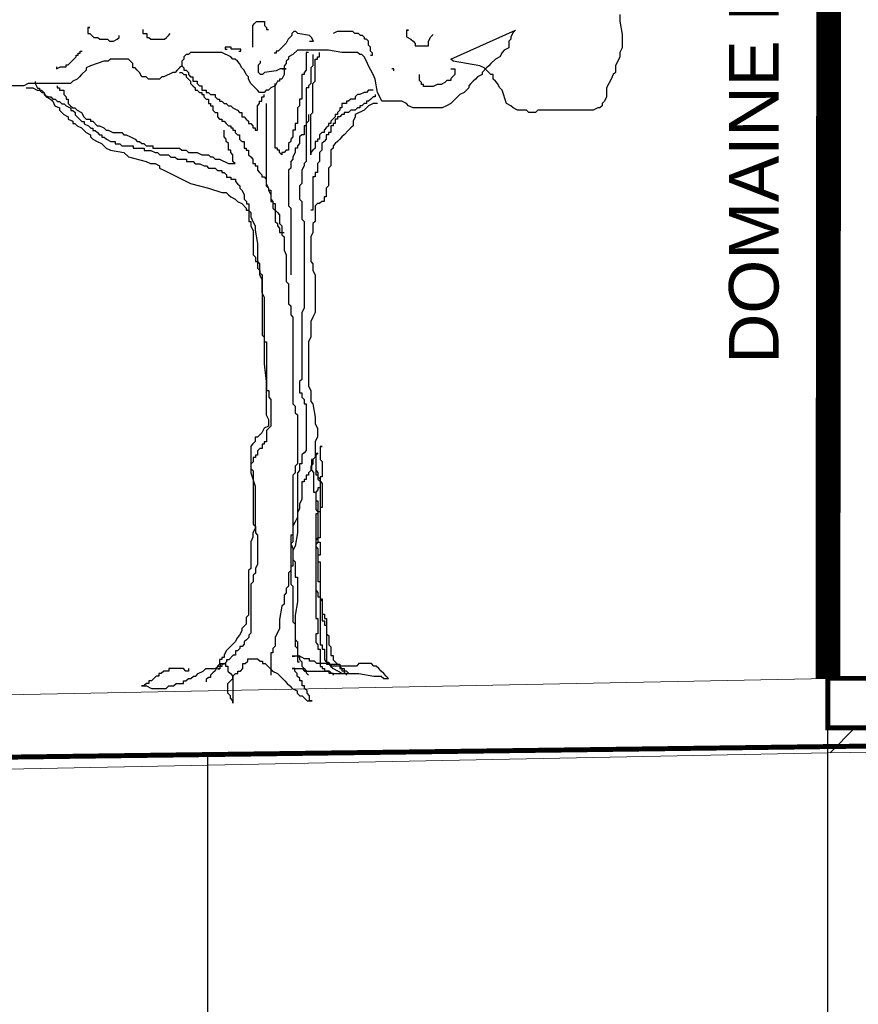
# Model space of a CAD drawing. Extents: x 1616800 to 1632437, y 2248456 to 2251974.
# Tile 344 of 399: x 1619135.58 to 1619138.97, y 2251205.98 to 2251209.95. Entities that reach past the tile are written whole.
import ezdxf
from ezdxf.enums import TextEntityAlignment as Align

# ---------------------------------------------------------------- set-up
doc = ezdxf.new("R2010")
doc.units = 0
doc.header["$LTSCALE"] = 2
doc.header["$PDMODE"] = 3
doc.header["$PDSIZE"] = 0.2
doc.linetypes.add('CACHE', pattern=[9.525, 6.35, -3.175])
doc.layers.get('Defpoints').update_dxf_attribs({"linetype": 'CONTINUOUS'})
doc.layers.add('0000-PAP-PROFIL EN TRAVERS DE PRINCIPE', color=7, linetype='CONTINUOUS')
doc.layers.add('00profil', color=7, linetype='CONTINUOUS')
doc.styles.add('Arial', font='ARIALN.TTF')
doc.styles.add('ARIAL-GRAS', font='arial.ttf')
doc.styles.get("Standard").update_dxf_attribs({"font": 'arial.ttf'})
doc.dimstyles.get("Standard").update_dxf_attribs({"dimtxt": 0.18, "dimasz": 0.18, "dimexe": 0.18, "dimexo": 0.0625, "dimgap": 0.09, "dimtad": 0, "dimtih": 1, "dimtoh": 1, "dimdec": 4, "dimzin": 0, "dimdsep": 46, "dimtxsty": 'Standard', "dimcen": 0.09, "dimadec": 0, "dimazin": 0, "dimtfac": 1, "dimtdec": 4, "dimtofl": 0, "dimtmove": 0, "dimatfit": 3, "dimfxl": 1, "dimtolj": 1, "dimtzin": 0, "dimarcsym": 0})

# ---------------------------------------------------------------- blocks, each defined once
blk = doc.blocks.new('BEAUTIFUL TREE')
at = {"layer": '00profil', "color": 8}
for points in [[(2.3986, 3.4508), (2.3986, 3.4169), (2.4099, 3.349), (2.4099, 3.2811), (2.3986, 3.2585), (2.3986, 3.2359), (2.376, 3.1907), (2.376, 3.1567), (2.3647, 3.1454), (2.3534, 3.1228), (2.3421, 3.1002), (2.3307, 3.0776), (2.3307, 3.0323), (2.3194, 3.0097), (2.3081, 2.9984), (2.3081, 2.9871), (2.2968, 2.9758), (2.2855, 2.9758), (2.2628, 2.9644), (1.98, 2.9644), (1.9687, 2.9531), (1.9347, 2.9531), (1.9234, 2.9644), (1.8781, 2.9644), (1.8555, 2.9758), (1.8442, 2.9871), (1.8216, 2.9984), (1.7989, 3.0662), (1.7876, 3.0776), (1.7763, 3.1002), (1.765, 3.1115), (1.7537, 3.1228), (1.7537, 3.1454), (1.7423, 3.1454), (1.731, 3.1567), (1.7084, 3.1793), (1.6858, 3.1907), (1.6179, 3.202), (1.55, 3.2133), (1.5387, 3.2246), (1.8668, 3.3716), (1.8555, 3.3603), (1.8442, 3.3377), (1.8442, 3.3264), (1.8329, 3.3151), (1.8329, 3.2811), (1.8102, 3.2698), (1.7989, 3.2585), (1.7876, 3.2359), (1.765, 3.2246), (1.7423, 3.202), (1.731, 3.1907), (1.7197, 3.1793), (1.6971, 3.1567), (1.6971, 3.1454), (1.6745, 3.1341), (1.6631, 3.1228), (1.6518, 3.1115), (1.6405, 3.1002), (1.6292, 3.0889), (1.6292, 3.0776), (1.6066, 3.0549), (1.5839, 3.0436), (1.5387, 2.9984), (1.516, 2.9871), (1.4934, 2.9758), (1.3463, 2.9758), (1.3237, 2.9871), (1.3124, 2.9984), (1.2897, 3.0097), (1.1879, 3.0097), (1.1766, 3.0323), (1.1653, 3.0549), (1.154, 3.1228), (1.1426, 3.1454), (1.1313, 3.168), (1.12, 3.1907), (1.1087, 3.2133), (1.0974, 3.2359), (1.0861, 3.2472), (1.0748, 3.2472), (1.0634, 3.2585), (0.9842, 3.2585), (0.9163, 3.2698), (0.7579, 3.2698), (0.7353, 3.2472), (0.7127, 3.2359), (0.7127, 3.2246), (0.7014, 3.2133), (0.7014, 3.202), (0.69, 3.1907), (0.69, 3.1454), (0.6787, 3.1228), (0.6674, 3.1228), (0.6674, 3.1115), (0.6561, 3.1115), (0.6448, 3.0889), (0.6222, 3.0776), (0.6108, 3.0662), (0.5995, 3.0662), (0.5882, 3.0549), (0.5656, 3.0549), (0.5543, 3.0662), (0.5429, 3.0776), (0.5203, 3.1002), (0.509, 3.1228), (0.509, 3.1341), (0.4977, 3.1454), (0.4864, 3.168), (0.4751, 3.1793), (0.4637, 3.202), (0.4524, 3.2133), (0.4411, 3.2246), (0.4298, 3.2246), (0.4185, 3.2359), (0.3732, 3.2585), (0.2148, 3.2585), (0.2035, 3.2472), (0.1922, 3.2472), (0.1809, 3.2359), (0.1809, 3.2246), (0.1695, 3.2133), (0.1695, 3.1907), (0.1582, 3.1793), (0.1469, 3.168), (0.1356, 3.1567), (0.1243, 3.1567), (0.079, 3.1341), (0.0677, 3.1341), (0.0564, 3.1228), (-0.0002, 3.1228), (-0.0115, 3.1341), (-0.0341, 3.1341), (-0.0454, 3.1567), (-0.0568, 3.168), (-0.0681, 3.1793), (-0.0794, 3.1793), (-0.0794, 3.202), (-0.0907, 3.2133), (-0.102, 3.2246), (-0.1925, 3.2246), (-0.2039, 3.2133), (-0.2265, 3.2133), (-0.2944, 3.1907), (-0.317, 3.1793), (-0.317, 3.168), (-0.3396, 3.1454), (-0.351, 3.1341), (-0.3623, 3.1228), (-0.3849, 3.1115), (-0.3962, 3.1002), (-0.6112, 3.1002), (-0.6338, 3.0889), (-0.9393, 3.0889)], [(0.5305, 3.285), (0.5305, 3.3947), (0.5404, 3.4047), (0.5504, 3.4146), (0.5903, 3.4146), (0.5903, 3.3947), (0.6003, 3.3847), (0.6003, 3.3747), (0.6103, 3.3747)], [(-0.3077, 3.3847), (-0.2978, 3.3847), (-0.3077, 3.3847), (-0.3077, 3.3548), (-0.2978, 3.3548), (-0.2878, 3.3448), (-0.2778, 3.3348), (-0.2578, 3.3348), (-0.2479, 3.3249), (-0.208, 3.3249), (-0.198, 3.3149), (-0.178, 3.3149), (-0.1581, 3.3249), (-0.1481, 3.3348), (-0.1481, 3.3448)], [(-0.0283, 3.3747), (-0.0283, 3.3548), (-0.0084, 3.3548), (-0.0084, 3.3348), (0.0016, 3.3348), (0.0116, 3.3249), (0.0814, 3.3249), (0.0914, 3.3348), (0.1014, 3.3448), (0.1114, 3.3548)], [(0.8198, 3.3149), (0.8398, 3.3149), (0.8298, 3.3348), (0.8198, 3.3448), (0.76, 3.3548), (0.75, 3.3648), (0.74, 3.3648), (0.73, 3.3548), (0.73, 3.3448), (0.7201, 3.3348), (0.7101, 3.3249), (0.7001, 3.3049), (0.6801, 3.285), (0.6702, 3.275), (0.6602, 3.265), (0.6502, 3.265), (0.6502, 3.2551), (0.6402, 3.2551)], [(1.1292, 3.2451), (1.1392, 3.2451), (1.1392, 3.2551), (1.1292, 3.265), (1.1292, 3.285), (1.1192, 3.295), (1.1192, 3.3149), (1.1092, 3.3249), (1.0992, 3.3249), (1.0992, 3.3348), (1.0893, 3.3448), (1.0793, 3.3448), (1.0693, 3.3548), (1.0493, 3.3548), (1.0394, 3.3648), (0.9595, 3.3648), (0.9396, 3.3548)], [(1.3124, 3.3716), (1.3237, 3.3716), (1.3124, 3.3716), (1.3124, 3.3377), (1.335, 3.3264), (1.3463, 3.3151), (1.3576, 3.3038), (1.3576, 3.2925), (1.4255, 3.2925), (1.4255, 3.3151), (1.4368, 3.3377), (1.4482, 3.349)], [(-0.4674, 3.1852), (-0.4674, 3.1753), (-0.4474, 3.1852), (-0.4175, 3.1852), (-0.4175, 3.1952), (-0.4075, 3.1952), (-0.3876, 3.2152), (-0.3776, 3.2251), (-0.3676, 3.2351), (-0.3676, 3.2451), (-0.3576, 3.2451), (-0.3576, 3.2551), (-0.3477, 3.2551), (-0.3477, 3.265), (-0.3377, 3.265)], [(0.4606, 3.265), (0.4706, 3.265), (0.4706, 3.275), (0.4207, 3.275), (0.4207, 3.285), (0.3908, 3.285), (0.3908, 3.275), (0.4007, 3.275)], [(0.8145, 3.2585), (0.8032, 3.2585), (0.8032, 3.168), (0.7919, 3.1567), (0.7919, 3.1454), (0.7806, 3.1454), (0.7806, 3.021), (0.7692, 3.021), (0.7692, 2.9871), (0.7579, 2.9758), (0.7579, 2.8966), (0.7466, 2.8966), (0.7466, 2.8626), (0.7353, 2.8626), (0.7353, 2.8287), (0.724, 2.8174), (0.724, 2.8061), (0.7127, 2.7948), (0.7127, 2.7609), (0.7014, 2.7609), (0.69, 2.7495), (0.6787, 2.7495), (0.6787, 2.7382), (0.6674, 2.7495), (0.6674, 2.7609), (0.6561, 2.7609), (0.6561, 2.7722), (0.6448, 2.7722), (0.6448, 3.1002)], [(1.1426, 3.0662), (1.12, 3.0662), (1.1087, 3.0549), (1.0974, 3.0549), (1.0748, 3.0436), (1.0634, 3.0436), (1.0521, 3.0323), (1.0521, 3.021), (1.0295, 3.021), (1.0182, 3.0097), (1.0069, 3.0097), (1.0069, 2.9984), (0.9842, 2.9984), (0.9842, 2.9758), (0.9729, 2.9758), (0.9729, 2.9644), (0.9616, 2.9531), (0.9616, 2.9418), (0.9503, 2.9418), (0.9503, 2.9305), (0.9277, 2.9079), (0.9277, 2.8966), (0.9163, 2.8966), (0.9163, 2.8853), (0.905, 2.874), (0.8937, 2.8626), (0.8937, 2.8513), (0.8824, 2.8513), (0.8711, 2.84), (0.8711, 2.8174), (0.8598, 2.8174), (0.8598, 2.8061), (0.8485, 2.8061), (0.8485, 2.7722), (0.8371, 2.7609), (0.8258, 2.7495), (0.8258, 2.7382), (0.8258, 2.9418), (0.8371, 2.9531), (0.8371, 3.1002), (0.8485, 3.1115), (0.8485, 3.2246), (0.8598, 3.2246), (0.8598, 3.2359), (0.8711, 3.2359), (0.8711, 3.2585)], [(0.6801, 3.1753), (0.7001, 3.1753), (0.6702, 3.1753), (0.6502, 3.1653), (0.5903, 3.1553), (0.5804, 3.1453), (0.5704, 3.1453), (0.5604, 3.1553), (0.5604, 3.1952), (0.5704, 3.2052), (0.5704, 3.2152)], [(0.8371, 3.2472), (0.8371, 3.1907), (0.8258, 3.1793), (0.8258, 3.1002), (0.8145, 3.0889), (0.8145, 3.0776), (0.8032, 3.0776), (0.8032, 2.7043), (0.7919, 2.693), (0.7919, 2.6817), (0.7806, 2.6591), (0.7806, 2.5912), (0.7692, 2.5799), (0.7692, 2.512), (0.7806, 2.5007), (0.7806, 2.4102), (0.7919, 2.3989), (0.7919, 1.9578), (0.7806, 1.9352), (0.7806, 1.5959), (0.7692, 1.5845), (0.7692, 1.528), (0.7806, 1.528), (0.7806, 1.5054), (0.7919, 1.4941), (0.7919, 1.4714), (0.8032, 1.4714), (0.8032, 1.2339), (0.7919, 1.2226), (0.7806, 1.2113), (0.7806, 1.1661), (0.7692, 1.1661), (0.7692, 1.1321), (0.7579, 1.1208), (0.7579, 0.8154), (0.7466, 0.7476), (0.7353, 0.7249), (0.7353, 0.6458), (0.724, 0.6458), (0.724, 0.6231), (0.7127, 0.6118), (0.7127, 0.544), (0.7014, 0.5327), (0.7014, 0.51), (0.69, 0.4987), (0.69, 0.4535), (0.6787, 0.4422), (0.6674, 0.3743), (0.6674, 0.3291), (0.6448, 0.2838), (0.6448, 0.2386), (0.6335, 0.2273), (0.6335, 0.2047), (0.6222, 0.2047), (0.6222, 0.0915)], [(0.1582, 3.1567), (0.1695, 3.1567), (0.1809, 3.1454), (0.1922, 3.1454), (0.1922, 3.1341), (0.2035, 3.1228), (0.2148, 3.1115), (0.2148, 3.1002), (0.2261, 3.0889), (0.2374, 3.0776), (0.2374, 3.0662), (0.2488, 3.0662), (0.2601, 3.0549), (0.2714, 3.0549), (0.2714, 3.0436), (0.2827, 3.0436), (0.2827, 3.0323), (0.294, 3.021), (0.3053, 3.021), (0.3053, 2.9984), (0.3166, 2.9984), (0.3166, 2.9871), (0.328, 2.9871), (0.328, 2.9644), (0.3393, 2.9531), (0.3506, 2.9531), (0.3506, 2.9305), (0.3619, 2.9192), (0.3732, 2.9192), (0.3732, 2.9079), (0.3845, 2.9079), (0.3958, 2.8966), (0.4072, 2.8853), (0.4185, 2.8853), (0.4185, 2.874), (0.4298, 2.874), (0.4298, 2.8626), (0.4411, 2.8626), (0.4411, 2.8513), (0.4524, 2.84), (0.4637, 2.84), (0.4637, 2.8174), (0.4751, 2.8061), (0.4864, 2.8061), (0.4864, 2.7722), (0.4977, 2.7722), (0.4977, 2.7609), (0.509, 2.7609), (0.509, 2.7382), (0.5203, 2.7269), (0.5316, 2.7156), (0.5316, 2.693), (0.5429, 2.693), (0.5429, 2.6817), (0.5543, 2.6817), (0.5543, 2.6591), (0.5656, 2.6477), (0.5769, 2.6364), (0.5769, 2.6251), (0.5882, 2.6251), (0.5995, 2.6138), (0.5995, 2.5799), (0.6108, 2.5686), (0.6108, 2.5573), (0.6222, 2.5573), (0.6222, 2.512), (0.6335, 2.5007), (0.6335, 2.4668), (0.6448, 2.4555), (0.6448, 2.3989), (0.6561, 2.3876), (0.6561, 2.3763), (0.6674, 2.365), (0.6674, 2.3424), (0.6787, 2.3424), (0.6787, 2.331), (0.69, 2.3197), (0.69, 2.2519), (0.7014, 2.2293), (0.7014, 2.0935), (0.7127, 2.0822), (0.7127, 1.9804), (0.724, 1.9691), (0.724, 1.9239), (0.7353, 1.9126), (0.7353, 1.4714), (0.7466, 1.4601), (0.7466, 1.4262), (0.7579, 1.4149), (0.7579, 1.1661), (0.7466, 1.1547), (0.7466, 1.1208), (0.7353, 1.1095), (0.7353, 0.7702), (0.724, 0.7589), (0.724, 0.5553), (0.7353, 0.544), (0.7353, 0.363), (0.7466, 0.3517), (0.7466, 0.2725), (0.7579, 0.2612), (0.7579, 0.1594), (0.7692, 0.1594)], [(0.1695, 3.1907), (0.1809, 3.1793), (0.1809, 3.168), (0.1922, 3.168), (0.2035, 3.1567), (0.2035, 3.1454), (0.2148, 3.1341), (0.2261, 3.1341), (0.2261, 3.1115), (0.2488, 3.1115), (0.2488, 3.1002), (0.2601, 3.0889), (0.2714, 3.0889), (0.2714, 3.0662), (0.294, 3.0662), (0.294, 3.0549), (0.3053, 3.0549), (0.3166, 3.0436), (0.3393, 3.0436), (0.3393, 3.0323), (0.3506, 3.021), (0.3619, 3.021), (0.3619, 3.0097), (0.3732, 3.0097), (0.3845, 2.9984), (0.3958, 2.9984), (0.4072, 2.9871), (0.4185, 2.9871), (0.4298, 2.9758), (0.4524, 2.9644), (0.4637, 2.9531), (0.4751, 2.9531), (0.4751, 2.9305), (0.4864, 2.9305), (0.4977, 2.9192), (0.509, 2.9079), (0.509, 2.8966), (0.5203, 2.8966), (0.5316, 2.8853), (0.5316, 2.874), (0.5429, 2.874), (0.5429, 2.8626), (0.5543, 2.8626), (0.5543, 2.9871), (0.5656, 2.9984), (0.5656, 3.0097), (0.5769, 3.0097), (0.5769, 3.0323), (0.5882, 3.0323), (0.5882, 3.0436)], [(1.2489, 3.1653), (1.2489, 3.1753), (1.2389, 3.1753)], [(1.5383, 3.1753), (1.5582, 3.1753), (1.5582, 3.1453), (1.5483, 3.1354), (1.5383, 3.1254), (1.5383, 3.1154), (1.5183, 3.1154), (1.5084, 3.1054), (1.4884, 3.0955), (1.4684, 3.0955), (1.4485, 3.0855), (1.3986, 3.0855), (1.3986, 3.0955), (1.3886, 3.0955), (1.3886, 3.1054), (1.3786, 3.1154), (1.3786, 3.1453)], [(-0.5761, 3.1107), (-0.5761, 3.0994), (-0.5648, 3.0768), (-0.5535, 3.0768), (-0.5535, 3.0655), (-0.5422, 3.0542), (-0.5309, 3.0542), (-0.5309, 3.0429), (-0.5082, 3.0316), (-0.4969, 3.0316), (-0.4856, 3.0202), (-0.4743, 3.0202), (-0.463, 3.0089), (-0.4517, 3.0089), (-0.4403, 2.9976), (-0.429, 2.9976), (-0.4177, 2.9863), (-0.3951, 2.975), (-0.3951, 2.9637), (-0.3838, 2.9637), (-0.3725, 2.9524), (-0.3725, 2.9411), (-0.3611, 2.9298), (-0.3498, 2.9184), (-0.3385, 2.9071), (-0.3272, 2.9071), (-0.3272, 2.8958), (-0.3046, 2.8845), (-0.2932, 2.8732), (-0.2819, 2.8732), (-0.2819, 2.8619), (-0.2706, 2.8619), (-0.2593, 2.8506), (-0.248, 2.8393), (-0.2367, 2.8393), (-0.2367, 2.828), (-0.2254, 2.828), (-0.214, 2.8167), (-0.1914, 2.8053), (-0.1688, 2.8053), (-0.1688, 2.794), (-0.1461, 2.794), (-0.1348, 2.7827), (-0.0783, 2.7827), (-0.0783, 2.7714), (-0.0217, 2.7714), (-0.0217, 2.7601), (0.0123, 2.7601), (0.0349, 2.7488), (0.0462, 2.7488), (0.0575, 2.7375), (0.1028, 2.7375), (0.1141, 2.7262), (0.1367, 2.7262), (0.148, 2.7149), (0.1933, 2.7149), (0.1933, 2.7035), (0.2273, 2.7035), (0.2386, 2.6922), (0.2612, 2.6922), (0.2838, 2.6809), (0.2951, 2.6809), (0.3065, 2.6696), (0.3404, 2.6696), (0.3517, 2.6583), (0.3743, 2.6583), (0.3743, 2.647), (0.3857, 2.647), (0.397, 2.6357), (0.397, 2.6244), (0.4196, 2.6244), (0.4196, 2.6131), (0.4422, 2.6131), (0.4422, 2.6018), (0.4536, 2.5904), (0.4649, 2.5791), (0.4649, 2.5678), (0.4762, 2.5565), (0.4875, 2.5339), (0.4875, 2.5113), (0.4988, 2.5), (0.4988, 2.4886), (0.5101, 2.4886), (0.5101, 2.3982), (0.5214, 2.3982), (0.5214, 2.3755), (0.5328, 2.3529), (0.5328, 2.2285), (0.5441, 2.2172), (0.5441, 2.1946), (0.5554, 2.1946), (0.5554, 2.1606), (0.5667, 2.1493), (0.5667, 2.138), (0.578, 2.1267), (0.578, 1.8213), (0.5893, 1.81), (0.5893, 1.7874), (0.6007, 1.7874), (0.6007, 1.5386), (0.612, 1.5386), (0.612, 1.5046), (0.6233, 1.4933), (0.6233, 1.3576), (0.6007, 1.335), (0.6007, 1.2784), (0.5893, 1.2784), (0.5893, 1.2671), (0.578, 1.2671), (0.578, 1.2445), (0.5667, 1.2445), (0.5554, 1.2332), (0.5554, 1.2105), (0.5441, 1.2105), (0.5441, 1.1992), (0.5328, 1.1992), (0.5328, 1.1766), (0.5214, 1.1653), (0.5214, 1.1427), (0.5328, 1.1314), (0.5328, 0.8599), (0.5441, 0.8486), (0.5441, 0.8147), (0.5554, 0.8034), (0.5554, 0.6563), (0.5441, 0.6337), (0.5441, 0.6111), (0.5328, 0.5998), (0.5328, 0.5658), (0.5214, 0.5545), (0.5214, 0.3057), (0.5101, 0.2944), (0.5101, 0.2831), (0.4988, 0.2718), (0.4875, 0.2605), (0.4875, 0.2491), (0.4762, 0.2378), (0.4649, 0.2378), (0.4649, 0.2265), (0.4536, 0.2152), (0.4422, 0.2152), (0.4422, 0.1926), (0.4309, 0.1926), (0.4083, 0.17), (0.397, 0.17), (0.397, 0.1587), (0.3857, 0.1473), (0.3743, 0.1473), (0.3743, 0.136), (0.363, 0.136), (0.363, 0.1247), (0.3517, 0.1247), (0.363, 0.1247)], [(-0.6225, 3.0776), (-0.5886, 3.0776), (-0.5659, 3.0662), (-0.5433, 3.0662), (-0.532, 3.0549), (-0.5207, 3.0323), (-0.498, 3.021), (-0.4867, 3.0097), (-0.4754, 2.9871), (-0.4528, 2.9758), (-0.4528, 2.9644), (-0.4302, 2.9418), (-0.4075, 2.9305), (-0.4075, 2.9192), (-0.3849, 2.9079), (-0.3849, 2.8966), (-0.3736, 2.8966), (-0.3623, 2.8853), (-0.3396, 2.874), (-0.317, 2.8513), (-0.2944, 2.84), (-0.2944, 2.8287), (-0.2831, 2.8174), (-0.2604, 2.8061), (-0.2378, 2.7948), (-0.2152, 2.7722), (-0.1925, 2.7609), (-0.1246, 2.7495), (-0.102, 2.7269), (-0.0115, 2.7043), (0.0111, 2.693), (0.0338, 2.693), (0.0564, 2.6817), (0.0564, 2.6704), (0.079, 2.6591), (0.2148, 2.5912), (0.3053, 2.5686), (0.3732, 2.546), (0.3958, 2.546), (0.4072, 2.5346), (0.4185, 2.5233), (0.4411, 2.512), (0.4524, 2.5007), (0.4751, 2.4894), (0.4977, 2.4668), (0.4977, 2.4555), (0.509, 2.4555), (0.5203, 2.4442), (0.5203, 2.4215), (0.5316, 2.3989), (0.5429, 2.3763), (0.5429, 2.3537), (0.5543, 2.2858), (0.5543, 2.1953), (0.5656, 2.184), (0.5656, 2.1275), (0.5769, 2.1048), (0.5769, 2.037), (0.5882, 2.0144), (0.5882, 1.675), (0.5995, 1.5845), (0.5995, 1.4149), (0.6108, 1.3923), (0.6108, 1.3583), (0.5882, 1.347), (0.5769, 1.3244), (0.5543, 1.3018), (0.5429, 1.3018), (0.5429, 1.2792), (0.5316, 1.2678), (0.5203, 1.2565), (0.5203, 1.1208), (0.5429, 1.0529), (0.5429, 0.838), (0.5316, 0.8154), (0.5316, 0.7928), (0.5203, 0.7702), (0.5203, 0.6345), (0.509, 0.6231), (0.509, 0.3969), (0.4977, 0.3856), (0.4977, 0.3517), (0.4751, 0.3291), (0.4751, 0.3178), (0.4637, 0.2951), (0.4524, 0.2838), (0.4411, 0.2612), (0.4185, 0.2386), (0.4072, 0.2273), (0.3958, 0.216), (0.3845, 0.1933), (0.3845, 0.182), (0.3732, 0.182), (0.3732, 0.1707), (0.3619, 0.1707), (0.3619, 0.1481), (0.3506, 0.1368), (0.3393, 0.1142), (0.328, 0.1029), (0.3166, 0.0915), (0.3166, 0.0802), (0.3053, 0.0802), (0.294, 0.0689), (0.294, 0.0576)], [(-0.4641, 3.0889), (-0.4641, 3.0776), (-0.4528, 3.0776), (-0.4528, 3.0662), (-0.4302, 3.0662), (-0.4302, 3.0436), (-0.4188, 3.0323), (-0.4188, 3.021), (-0.4075, 3.021), (-0.4075, 2.9984), (-0.3962, 2.9871), (-0.3849, 2.9758), (-0.3736, 2.9758), (-0.3623, 2.9644), (-0.3396, 2.9531), (-0.3283, 2.9305), (-0.317, 2.9192), (-0.2944, 2.9192), (-0.2944, 2.9079), (-0.2831, 2.9079), (-0.2604, 2.8853), (-0.2491, 2.8853), (-0.2265, 2.874), (-0.2152, 2.8626), (-0.2039, 2.8626), (-0.1812, 2.8513), (-0.136, 2.8513), (-0.1246, 2.84), (-0.1133, 2.84), (-0.0907, 2.8287), (-0.0681, 2.8174), (-0.0568, 2.8061), (-0.0454, 2.8061), (-0.0341, 2.7948), (-0.0228, 2.7948), (-0.0115, 2.7835), (0.0224, 2.7835), (0.0224, 2.7722), (0.1582, 2.7722), (0.1695, 2.7609), (0.1922, 2.7609), (0.2035, 2.7495), (0.2488, 2.7495), (0.2714, 2.7382), (0.3053, 2.7382), (0.3166, 2.7269), (0.328, 2.7269), (0.3393, 2.7156), (0.3619, 2.7156), (0.4072, 2.693), (0.4411, 2.693), (0.4298, 2.7043), (0.4298, 2.7382), (0.4185, 2.7495), (0.4185, 2.7609), (0.4072, 2.7609), (0.4072, 2.7948), (0.3958, 2.8061), (0.3958, 2.8174), (0.3845, 2.8287), (0.3845, 2.8626)], [(1.154, 3.0436), (1.154, 3.0323), (1.1426, 3.0323), (1.1313, 3.021), (1.12, 3.0097), (1.1087, 3.0097), (1.1087, 2.9984), (1.0974, 2.9984), (1.0861, 2.9871), (1.0748, 2.9871), (1.0748, 2.9758), (1.0634, 2.9758), (1.0521, 2.9644), (1.0295, 2.9644), (1.0182, 2.9531), (0.9956, 2.9531), (0.9956, 2.9418), (0.9842, 2.9418), (0.9729, 2.9305), (0.9616, 2.9305), (0.9616, 2.9192), (0.9503, 2.9192), (0.9503, 2.8966), (0.939, 2.8966), (0.939, 2.8853), (0.9277, 2.8853), (0.9277, 2.8513), (0.9163, 2.8513), (0.9163, 2.84), (0.905, 2.84), (0.905, 2.8174), (0.8937, 2.8061), (0.8824, 2.7948), (0.8824, 2.7609), (0.8711, 2.7495), (0.8711, 2.7043), (0.8598, 2.693), (0.8598, 2.6477), (0.8485, 2.6477), (0.8485, 2.6251), (0.8371, 2.6251), (0.8371, 2.4555), (0.8258, 2.4555)], [(0.5995, 2.9984), (0.5995, 2.5912), (0.6108, 2.5686), (0.6108, 2.5573), (0.6222, 2.5346), (0.6222, 2.5007), (0.6335, 2.5007), (0.6335, 2.4894), (0.6448, 2.4894), (0.6448, 2.4555), (0.6561, 2.4442), (0.6674, 2.4328), (0.6674, 2.3876), (0.6787, 2.3763), (0.6787, 2.3424), (0.69, 2.3424)], [(1.1653, 2.9984), (1.1426, 2.9984), (1.12, 2.9871), (1.0974, 2.9644), (1.0521, 2.9418), (1.0521, 2.9305), (1.0408, 2.9079), (1.0408, 2.8853), (1.0295, 2.874), (1.0182, 2.8626), (0.9956, 2.84), (0.9842, 2.8287), (0.9729, 2.8174), (0.9616, 2.8061), (0.9503, 2.7948), (0.939, 2.7835), (0.939, 2.7722), (0.9277, 2.7609), (0.9277, 2.6817), (0.9163, 2.6704), (0.9163, 2.5799), (0.905, 2.5686), (0.905, 2.5233), (0.8937, 2.5233), (0.8937, 2.5007), (0.8824, 2.5007), (0.8711, 2.4894), (0.8598, 2.4894), (0.8485, 2.4781), (0.8485, 2.3989), (0.8371, 2.3876), (0.8371, 2.3424), (0.8258, 2.3197), (0.8258, 2.1953), (0.8371, 2.184), (0.8371, 2.1501), (0.8485, 2.1275), (0.8485, 1.9352), (0.8371, 1.9126), (0.8258, 1.8899), (0.8258, 1.8108), (0.8145, 1.7881), (0.8145, 1.5619), (0.8258, 1.5393), (0.8258, 1.4828), (0.8371, 1.4714), (0.8485, 1.4036), (0.8485, 1.3696), (0.8598, 1.347), (0.8598, 1.3018), (0.8485, 1.2792), (0.8485, 1.2), (0.8371, 1.1887), (0.8371, 1.1661), (0.8258, 1.1547), (0.8258, 1.1321), (0.8145, 1.1208), (0.8145, 1.1095), (0.8032, 1.1095), (0.8032, 1.0869), (0.7919, 1.0869), (0.7919, 1.0756), (0.7806, 1.0756), (0.7806, 0.9851), (0.7692, 0.9625), (0.7692, 0.9398), (0.7579, 0.9172), (0.7579, 0.8946), (0.7466, 0.872), (0.7353, 0.8494), (0.7353, 0.8041), (0.724, 0.8041), (0.724, 0.7589), (0.7353, 0.7363), (0.7353, 0.6797), (0.7466, 0.6684), (0.7466, 0.5892), (0.7579, 0.5892), (0.7579, 0.4648), (0.7466, 0.3969), (0.7466, 0.2386), (0.7579, 0.2273), (0.7579, 0.1933), (0.7692, 0.182), (0.7692, 0.1707), (0.7806, 0.1594), (0.7806, 0.1368), (0.7919, 0.1255), (0.8032, 0.1142), (0.8032, 0.1029), (0.8145, 0.0915)], [(0.8145, 2.9418), (0.8145, 2.9079), (0.8032, 2.8966), (0.8032, 2.8853), (0.7919, 2.8853), (0.7919, 2.84), (0.7806, 2.84), (0.7692, 2.8287), (0.7692, 2.7948), (0.7579, 2.7835), (0.7579, 2.7722), (0.7466, 2.7722), (0.7466, 2.7495), (0.7353, 2.7269), (0.7353, 2.7156), (0.724, 2.7043), (0.724, 2.6704), (0.7127, 2.6591), (0.7127, 2.4781), (0.724, 2.4668), (0.724, 2.1275)], [(0.8732, 1.2552), (0.8843, 1.2552), (0.8732, 1.2552), (0.8732, 1.1888), (0.8843, 1.1777), (0.8843, 1.1001), (0.8732, 1.1001), (0.8732, 0.7898), (0.8621, 0.7898), (0.8621, 0.7676), (0.851, 0.7565), (0.851, 0.3797), (0.8621, 0.3797), (0.8621, 0.3021), (0.851, 0.3021), (0.851, 0.2578), (0.8621, 0.2467), (0.8621, 0.2245), (0.8732, 0.2245), (0.8732, 0.1359), (0.8843, 0.1359), (0.8843, 0.1248), (0.8953, 0.1248), (0.8953, 0.1137), (0.9175, 0.1137), (0.9175, 0.1026), (0.9397, 0.1026), (0.9397, 0.0915)], [(0.851, 1.222), (0.851, 1.1112), (0.8621, 1.1112), (0.8621, 1.089), (0.8732, 1.0779), (0.8732, 1.0447), (0.8621, 1.0447), (0.8621, 1.0336), (0.851, 1.0225), (0.851, 0.9338), (0.8621, 0.9228), (0.8621, 0.7898), (0.851, 0.7787), (0.851, 0.5238), (0.8621, 0.5127), (0.8621, 0.4905), (0.8732, 0.4905), (0.8732, 0.2467), (0.8843, 0.2467), (0.8843, 0.2245), (0.8953, 0.2245), (0.8953, 0.1691), (0.9064, 0.158), (0.9064, 0.147), (0.9175, 0.147), (0.9286, 0.1359), (0.9397, 0.1248), (0.9619, 0.1137), (0.984, 0.1026)], [(0.8621, 1.222), (0.851, 1.2109), (0.851, 1.1333), (0.8621, 1.1223), (0.8621, 1.1001), (0.8732, 1.089), (0.8732, 1.0779), (0.8843, 1.0668), (0.8843, 0.9449), (0.8732, 0.9449), (0.8732, 0.9228), (0.8621, 0.9228), (0.8621, 0.7676), (0.8732, 0.7676), (0.8732, 0.7011), (0.8621, 0.7011), (0.8621, 0.5681), (0.8732, 0.5681), (0.8732, 0.4794), (0.8843, 0.4794), (0.8843, 0.4019), (0.8953, 0.4019), (0.8953, 0.3797), (0.9064, 0.3797), (0.9064, 0.158), (0.9175, 0.158), (0.9175, 0.147), (0.973, 0.147), (0.973, 0.1248), (0.984, 0.1248), (0.984, 0.1137), (0.9951, 0.1137), (0.9951, 0.1026), (1.0062, 0.1026), (1.0062, 0.0915)], [(0.8399, 1.1888), (0.8288, 1.1888), (0.8288, 1.1333), (0.8399, 1.1223), (0.8399, 1.0225), (0.851, 1.0225), (0.851, 0.9782), (0.8621, 0.9782), (0.8621, 0.9117), (0.851, 0.9117), (0.851, 0.7454), (0.8621, 0.7344), (0.8621, 0.6679), (0.8732, 0.6679), (0.8732, 0.4794), (0.8843, 0.4684), (0.8843, 0.3686), (0.8953, 0.3686), (0.8953, 0.3465), (0.9064, 0.3465), (0.9064, 0.3021), (0.9175, 0.291), (0.9175, 0.2467), (0.9286, 0.2356), (0.9286, 0.1913), (0.9397, 0.1913), (0.9397, 0.1691), (0.9508, 0.158), (0.9619, 0.147), (0.973, 0.147), (0.973, 0.1359), (0.984, 0.1248), (0.9951, 0.1248), (0.9951, 0.1137), (1.0062, 0.1137), (1.0173, 0.1026)], [(0.2037, 0.1252), (0.2037, 0.1126), (0.1911, 0.1126), (0.1785, 0.1252), (0.1031, 0.1252), (0.1031, 0.1126), (0.0779, 0.1126), (0.0654, 0.1001), (0.0528, 0.1001), (0.0528, 0.0875), (0.0402, 0.0875), (0.0276, 0.0749), (0.0151, 0.0624), (0.0025, 0.0624), (0.0025, 0.0498), (-0.0101, 0.0498), (-0.0227, 0.0372), (-0.0352, 0.0372), (-0.0101, 0.0372), (0.0151, 0.0247), (0.0905, 0.0247), (0.1031, 0.0372), (0.1282, 0.0372), (0.1408, 0.0498), (0.1785, 0.0498), (0.1785, 0.0624), (0.1911, 0.0624), (0.2037, 0.0749), (0.2162, 0.0749), (0.2288, 0.0875), (0.2414, 0.0875), (0.2539, 0.1001), (0.2791, 0.1126), (0.2917, 0.1252), (0.3419, 0.1252), (0.3545, 0.1378), (0.3671, 0.1378), (0.3671, 0.1503), (0.3922, 0.1503), (0.3922, 0.1378), (0.4048, 0.1378), (0.4048, 0.1126), (0.4174, 0.1001), (0.43, 0.0875), (0.43, -0.0508), (0.43, -0.0382), (0.4174, -0.0256), (0.4174, -0.0131), (0.4048, -0.0005), (0.4048, 0.0498), (0.43, 0.0749), (0.43, 0.0875), (0.4425, 0.1001), (0.4551, 0.1001), (0.4551, 0.1126), (0.4677, 0.1126), (0.4802, 0.1252), (0.4802, 0.1503), (0.4928, 0.1503), (0.5054, 0.1629), (0.5054, 0.1755), (0.5557, 0.1755), (0.5682, 0.1629), (0.5808, 0.1629), (0.5808, 0.1503), (0.5934, 0.1503), (0.6185, 0.1252), (0.6311, 0.1126), (0.6563, 0.1001), (0.6814, 0.0749), (0.694, 0.0624), (0.7065, 0.0498), (0.7191, 0.0372), (0.7317, 0.0247), (0.7568, 0.0121), (0.7568, -0.0005), (0.7694, -0.0131), (0.782, -0.0131), (0.8071, -0.0382), (0.8323, -0.0382), (0.8197, -0.0382), (0.8197, -0.0131), (0.8071, -0.0005), (0.8071, 0.0121), (0.7946, 0.0247), (0.7946, 0.0372), (0.782, 0.0372), (0.782, 0.0624), (0.7694, 0.0624), (0.7694, 0.0749), (0.7568, 0.0875), (0.7568, 0.1001), (0.7443, 0.1126), (0.7443, 0.1252), (0.7317, 0.1252), (0.782, 0.1252), (0.7946, 0.1126), (0.9203, 0.1126), (0.9328, 0.1001), (1.0711, 0.1001), (1.1466, 0.0875), (1.1843, 0.0875), (1.1969, 0.0749), (1.222, 0.0749), (1.2094, 0.0875), (1.1969, 0.1001), (1.1843, 0.1126), (1.1717, 0.1252), (1.1592, 0.1378), (1.1466, 0.1378), (1.134, 0.1503), (1.0711, 0.1503), (1.0586, 0.1378), (0.9328, 0.1378), (0.9203, 0.1503), (0.8574, 0.1503), (0.8448, 0.1629), (0.8197, 0.1629), (0.8197, 0.1755), (0.7946, 0.1755), (0.7694, 0.188), (0.7317, 0.188), (0.7443, 0.188)]]:
    blk.add_lwpolyline(points, dxfattribs=at)
blk = doc.blocks.new('*D185')
at = {"layer": '0000-PAP-PROFIL EN TRAVERS DE PRINCIPE', "color": 0, "lineweight": -2, "ltscale": 0.6, "transparency": 16777216}
for p, q in [((1619134.8428, 2251207.0778), (1619134.8428, 2251211.3553)), ((1619138.8428, 2251207.2948), (1619138.8428, 2251211.3553))]:
    blk.add_line(p, q, dxfattribs=at)
at = {"layer": '0000-PAP-PROFIL EN TRAVERS DE PRINCIPE', "color": 0, "linetype": 'Continuous', "lineweight": -2, "ltscale": 0.6, "transparency": 16777216}
for p, q in [((1619135.2428, 2251211.3553), (1619136.4972, 2251211.3553)), ((1619138.4428, 2251211.3553), (1619137.1885, 2251211.3553))]:
    blk.add_line(p, q, dxfattribs=at)
at = {"layer": '0000-PAP-PROFIL EN TRAVERS DE PRINCIPE', "color": 0, "ltscale": 0.6, "transparency": 16777216}
for points in [[(1619135.2428, 2251211.422), (1619135.2428, 2251211.2886), (1619134.8428, 2251211.3553)], [(1619138.4428, 2251211.422), (1619138.4428, 2251211.2886), (1619138.8428, 2251211.3553)]]:
    blk.add_solid(points, dxfattribs=at)
at = {"layer": 'Defpoints', "color": 0, "ltscale": 0.6, "transparency": 16777216}
for p in [(1619138.8428, 2251211.3553), (1619138.8428, 2251207.2948), (1619134.8428, 2251207.0778)]:
    blk.add_point(p, dxfattribs=at)
at = {"layer": '0000-PAP-PROFIL EN TRAVERS DE PRINCIPE', "color": 0, "ltscale": 0.6, "transparency": 16777216, "insert": (1619136.8428, 2251211.3553), "char_height": 0.32, "attachment_point": 5, "style": 'Arial'}
blk.add_mtext('\\A1;4.00', dxfattribs=at)

msp = doc.modelspace()

# ---------------------------------------------------------------- hatches: boundary and pattern name
at = {"layer": '0000-PAP-PROFIL EN TRAVERS DE PRINCIPE'}
h = msp.add_hatch(dxfattribs=at)
h.set_pattern_fill('ANSI31', color=1, scale=0.1, style=0)
h.set_pattern_definition([(45, (0, 0), (-0.224506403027, 0.224506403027), [])])
h.paths.add_polyline_path([(1619138.8428, 2251206.9948), (1619148.7436, 2251207.1425), (1619148.7919, 2251207.3478), (1619139.0428, 2251207.2948), (1619139.0428, 2251207.0948), (1619138.8428, 2251207.0948)])

# ---------------------------------------------------------------- linework, layer by layer
at = {"layer": '0000-PAP-PROFIL EN TRAVERS DE PRINCIPE', "linetype": 'Continuous'}
msp.add_line((1619138.8428, 2251202.9606), (1619138.8428, 2251207.2948), dxfattribs=at)
at = {"layer": '0000-PAP-PROFIL EN TRAVERS DE PRINCIPE', "color": 95, "linetype": 'Continuous'}
msp.add_line((1619136.3428, 2251202.9606), (1619136.3428, 2251206.9876), dxfattribs=at)
at = {"layer": '0000-PAP-PROFIL EN TRAVERS DE PRINCIPE', "color": 1, "linetype": 'CACHE', "ltscale": 0.03, "const_width": 0.1, "flags": 128}
msp.add_lwpolyline([(1619138.8428, 2251207.2948), (1619138.8476, 2251211.3509)], dxfattribs=at)
at = {"layer": '0000-PAP-PROFIL EN TRAVERS DE PRINCIPE', "color": 7, "linetype": 'Continuous', "lineweight": 0, "flags": 128}
for points in [[(1619138.8428, 2251207.2948), (1619148.7919, 2251207.3478)], [(1619122.0799, 2251206.7775), (1619122.3428, 2251206.9528), (1619122.3428, 2251206.3028), (1619124.8428, 2251206.2528), (1619124.8428, 2251206.6028), (1619126.3428, 2251206.4028), (1619127.8428, 2251206.6028), (1619127.5604, 2251206.0577), (1619131.3428, 2251206.1503), (1619135.2439, 2251206.2476), (1619134.9928, 2251206.9178), (1619138.8428, 2251206.9948), (1619138.8428, 2251207.2948)], [(1619122.3428, 2251206.9528), (1619124.8428, 2251206.9028), (1619126.3428, 2251206.7028), (1619127.8428, 2251206.9028), (1619131.3428, 2251206.9903), (1619134.8428, 2251207.0778), (1619134.8728, 2251207.2128), (1619134.9928, 2251207.2178), (1619138.8428, 2251207.2948)], [(1619122.3428, 2251206.9528), (1619122.3428, 2251206.3028), (1619124.8428, 2251206.2528), (1619124.8428, 2251206.6028), (1619126.3428, 2251206.4028), (1619127.8428, 2251206.6028), (1619127.5604, 2251206.0577), (1619131.3428, 2251206.1503), (1619135.2439, 2251206.2476), (1619134.9928, 2251206.9178), (1619138.8428, 2251206.9948), (1619138.8428, 2251207.2948)]]:
    msp.add_lwpolyline(points, dxfattribs=at)
msp.add_lwpolyline([(1619138.8428, 2251206.9948), (1619148.7436, 2251207.1425), (1619148.7919, 2251207.3478), (1619139.0428, 2251207.2948), (1619139.0428, 2251207.0948), (1619138.8428, 2251207.0948)], close=True, dxfattribs=at)
at = {"layer": '0000-PAP-PROFIL EN TRAVERS DE PRINCIPE', "color": 5, "const_width": 0.02}
msp.add_lwpolyline([(1619138.8428, 2251207.0948), (1619139.0428, 2251207.0948), (1619139.0428, 2251207.2948), (1619138.8428, 2251207.2948)], close=True, dxfattribs=at)
at = {"layer": '0000-PAP-PROFIL EN TRAVERS DE PRINCIPE', "color": 95, "linetype": 'Continuous', "lineweight": 0, "const_width": 0.02, "flags": 128}
msp.add_lwpolyline([(1619116.3428, 2251206.7353), (1619121.8485, 2251206.7705), (1619123.5692, 2251206.8227), (1619125.7176, 2251206.8508), (1619131.3428, 2251206.9232), (1619131.3428, 2251206.9232), (1619139.9863, 2251207.0345), (1619141.7984, 2251207.0029), (1619148.8428, 2251207.1142)], dxfattribs=at)

# ---------------------------------------------------------------- block references
at = {"layer": '0000-PAP-PROFIL EN TRAVERS DE PRINCIPE', "xscale": 0.7926578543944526, "yscale": 0.7926578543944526, "zscale": 0.7926578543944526}
msp.add_blockref('BEAUTIFUL TREE', (1619136.1032, 2251207.2349), dxfattribs=at)

# ---------------------------------------------------------------- texts
at = {"layer": '0000-PAP-PROFIL EN TRAVERS DE PRINCIPE', "color": 1, "linetype": 'CACHE', "ltscale": 0.03, "style": 'ARIAL-GRAS'}
msp.add_text('DOMAINE PUBLIC', height=0.2, rotation=90, dxfattribs=at).set_placement((1619138.6438, 2251209.7581), align=Align.CENTER)

# ---------------------------------------------------------------- dimensions: what is measured, and where the dimension line sits
at = {"layer": '0000-PAP-PROFIL EN TRAVERS DE PRINCIPE', "ltscale": 0.6}
dim = msp.add_linear_dim(base=(1619138.8428, 2251211.3553), p1=(1619134.8428, 2251207.0778), p2=(1619138.8428, 2251207.2948), dimstyle='Standard', override={"dimscale": 40, "dimtxt": 0.008, "dimasz": 0.01, "dimexe": 0, "dimexo": 0, "dimgap": 0, "dimtih": 0, "dimtoh": 0, "dimdec": 2, "dimtxsty": 'Arial', "dimcen": 1.5, "dimtmove": 1, "dimfxl": 1.25, "dimfxlon": 1}, dxfattribs=at)
dim.commit()
dim.dimension.update_dxf_attribs({"geometry": '*D185', "text_midpoint": (1619136.8428, 2251211.3553)})

doc.saveas('drawing.dxf')
